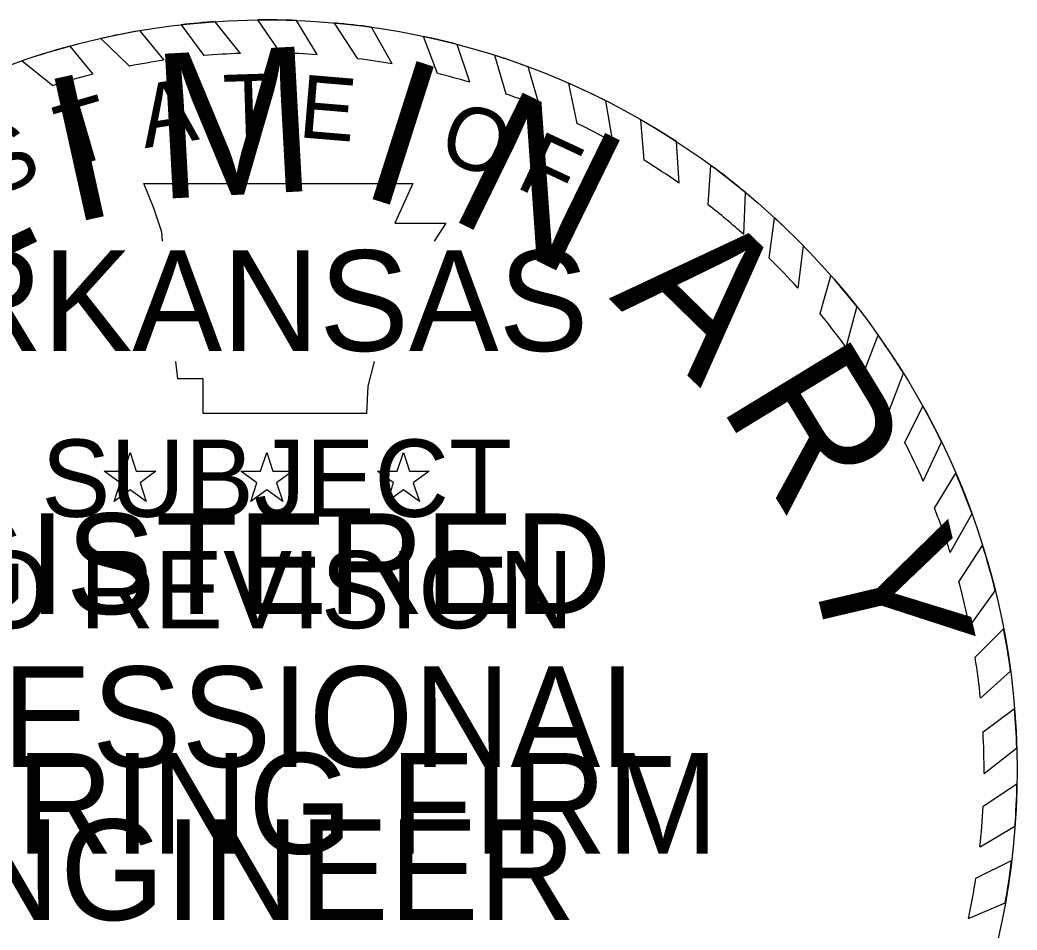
# Model space of a CAD drawing. Extents: x 1366406 to 1373462, y 376856 to 381998.
# Drawn here: x 1370744.8 to 1370868.7, y 379361.8 to 379474.9 of the extents above; entities that cross this region are included whole.
import ezdxf

# ---------------------------------------------------------------- set-up
doc = ezdxf.new("R2010")
doc.units = 0
for name, color, linetype in [('STAMP_PE_SEAL-INFO', 7, 'Continuous'), ('STAMP_PE_TXT', 7, 'Continuous'), ('STAMP_PRELIMINARY', 7, 'Continuous')]:
    doc.layers.add(name, color=color, linetype=linetype)

msp = doc.modelspace()

# ---------------------------------------------------------------- linework, layer by layer
at = {"layer": 'STAMP_PE_SEAL-INFO'}
for p, q in [((1370777.19, 379470.77), (1370774.4, 379474.87)), ((1370777.19, 379470.77), (1370774.4, 379474.87)), ((1370781.77, 379470.56), (1370779.19, 379474.8)), ((1370781.77, 379470.56), (1370779.19, 379474.8)), ((1370764.86, 379474.26), (1370767.67, 379470.44)), ((1370764.86, 379474.26), (1370767.67, 379470.44)), ((1370772.21, 379470.72), (1370769.09, 379474.65)), ((1370772.21, 379470.72), (1370769.09, 379474.65)), ((1370786.82, 379470.06), (1370783.9, 379474.49)), ((1370786.82, 379470.06), (1370783.9, 379474.49)), ((1370791.08, 379469.41), (1370788.51, 379473.96)), ((1370791.08, 379469.41), (1370788.51, 379473.96)), ((1370754.88, 379472.57), (1370758.43, 379469.13)), ((1370754.88, 379472.57), (1370758.43, 379469.13)), ((1370759.7, 379473.53), (1370762.69, 379469.86)), ((1370759.7, 379473.53), (1370762.69, 379469.86)), ((1370796.71, 379468.22), (1370794.97, 379472.82)), ((1370796.71, 379468.22), (1370794.97, 379472.82)), ((1370751, 379471.6), (1370753.88, 379468.12)), ((1370751, 379471.6), (1370753.88, 379468.12)), ((1370800.72, 379467.14), (1370799.13, 379471.83)), ((1370800.72, 379467.14), (1370799.13, 379471.83)), ((1370805.24, 379465.67), (1370803.83, 379470.46)), ((1370805.24, 379465.67), (1370803.83, 379470.46)), ((1370745.09, 379469.78), (1370748.89, 379466.72)), ((1370745.09, 379469.78), (1370748.89, 379466.72)), ((1370809.42, 379464.07), (1370807.98, 379469.03)), ((1370809.42, 379464.07), (1370807.98, 379469.03)), ((1370814.04, 379462.02), (1370813.01, 379466.99)), ((1370814.04, 379462.02), (1370813.01, 379466.99)), ((1370818.49, 379459.72), (1370817.62, 379464.81)), ((1370818.49, 379459.72), (1370817.62, 379464.81)), ((1370822.37, 379457.46), (1370821.97, 379462.46)), ((1370822.37, 379457.46), (1370821.97, 379462.46)), ((1370826.72, 379454.59), (1370826.4, 379459.74)), ((1370826.72, 379454.59), (1370826.4, 379459.74)), ((1370830.32, 379451.92), (1370830.66, 379456.8)), ((1370830.32, 379451.92), (1370830.66, 379456.8)), ((1370760.22, 379454.56), (1370793.66, 379454.56)), ((1370761.44, 379451.49), (1370760.22, 379454.56)), ((1370760.22, 379454.56), (1370793.66, 379454.56)), ((1370761.44, 379451.49), (1370760.22, 379454.56)), ((1370793.66, 379454.56), (1370791.41, 379449.64)), ((1370793.66, 379454.56), (1370791.41, 379449.64)), ((1370834.79, 379448.2), (1370834.98, 379453.43)), ((1370834.79, 379448.2), (1370834.98, 379453.43)), ((1370762.47, 379448.51), (1370761.44, 379451.49)), ((1370762.47, 379448.51), (1370761.44, 379451.49)), ((1370837.91, 379445.28), (1370838.6, 379450.26)), ((1370837.91, 379445.28), (1370838.6, 379450.26)), ((1370791.41, 379449.64), (1370797.74, 379449.64)), ((1370791.41, 379449.64), (1370797.74, 379449.64)), ((1370797.74, 379449.64), (1370796.29, 379447.37)), ((1370797.74, 379449.64), (1370796.29, 379447.37)), ((1370762.55, 379447.37), (1370762.47, 379448.51)), ((1370762.55, 379447.37), (1370762.47, 379448.51)), ((1370841.5, 379441.54), (1370842.17, 379446.8)), ((1370841.5, 379441.54), (1370842.17, 379446.8)), ((1370844.24, 379438.38), (1370845.6, 379443.09)), ((1370844.24, 379438.38), (1370845.6, 379443.09)), ((1370847.48, 379434.21), (1370848.83, 379439.2)), ((1370847.48, 379434.21), (1370848.83, 379439.2)), ((1370849.68, 379431.06), (1370851.46, 379435.69)), ((1370849.68, 379431.06), (1370851.46, 379435.69)), ((1370764.46, 379430.28), (1370764.2, 379432.45)), ((1370764.46, 379430.28), (1370764.2, 379432.45)), ((1370788.83, 379432.45), (1370788.05, 379429.35)), ((1370788.83, 379432.45), (1370788.05, 379429.35)), ((1370767.6, 379430.28), (1370764.46, 379430.28)), ((1370767.6, 379430.28), (1370764.46, 379430.28)), ((1370767.6, 379425.97), (1370767.6, 379430.28)), ((1370767.6, 379425.97), (1370767.6, 379430.28)), ((1370852.76, 379426.08), (1370854.59, 379431)), ((1370852.76, 379426.08), (1370854.59, 379431)), ((1370788.05, 379429.35), (1370787.9, 379425.97)), ((1370788.05, 379429.35), (1370787.9, 379425.97)), ((1370854.76, 379422.42), (1370857.02, 379426.86)), ((1370854.76, 379422.42), (1370857.02, 379426.86)), ((1370787.9, 379425.97), (1370767.6, 379425.97)), ((1370787.9, 379425.97), (1370767.6, 379425.97)), ((1370857.06, 379417.58), (1370859.33, 379422.43)), ((1370857.06, 379417.58), (1370859.33, 379422.43)), ((1370858.47, 379414.21), (1370861.11, 379418.54)), ((1370858.47, 379414.21), (1370861.11, 379418.54)), ((1370860.42, 379408.72), (1370863.12, 379413.46)), ((1370860.42, 379408.72), (1370863.12, 379413.46)), ((1370861.49, 379405.07), (1370864.43, 379409.59)), ((1370861.49, 379405.07), (1370864.43, 379409.59)), ((1370862.82, 379399.49), (1370866.01, 379403.95)), ((1370862.82, 379399.49), (1370866.01, 379403.95)), ((1370863.52, 379395.68), (1370867.05, 379399.21)), ((1370863.52, 379395.68), (1370867.05, 379399.21)), ((1370864.18, 379390.59), (1370867.9, 379393.95)), ((1370864.18, 379390.59), (1370867.9, 379393.95)), ((1370864.5, 379386.41), (1370868.4, 379389.33)), ((1370864.5, 379386.41), (1370868.4, 379389.33)), ((1370864.63, 379381.23), (1370868.68, 379384.45)), ((1370864.63, 379381.23), (1370868.68, 379384.45)), ((1370864.52, 379377.18), (1370868.7, 379379.95)), ((1370864.52, 379377.18), (1370868.7, 379379.95)), ((1370864.12, 379372.12), (1370868.46, 379374.68)), ((1370864.12, 379372.12), (1370868.46, 379374.68)), ((1370863.61, 379368.23), (1370868.04, 379370.43)), ((1370863.61, 379368.23), (1370868.04, 379370.43)), ((1370862.7, 379363.23), (1370867.25, 379365.19)), ((1370862.7, 379363.23), (1370867.25, 379365.19))]:
    msp.add_line(p, q, dxfattribs=at)
for radius, start, end in [(93.23, 87.7298, 90.6707), (93.23, 87.7298, 90.6707), (93.23, 93.9381, 96.5517), (93.23, 93.9381, 96.5517), (93.23, 81.9732, 84.8236), (93.23, 81.9732, 84.8236), (93.23, 99.7525, 102.7765), (93.23, 99.7525, 102.7765), (93.23, 75.3125, 77.9426), (93.23, 75.3125, 77.9426), (93.23, 105.2339, 109.0352), (93.23, 105.2339, 109.0352), (89.13, 98.258, 101.0329), (89.13, 98.258, 101.0329), (89.13, 92.1102, 95.0367), (89.13, 92.1102, 95.0367), (89.13, 85.9628, 88.9097), (89.13, 85.9628, 88.9097), (89.13, 79.9264, 82.696), (89.13, 79.9264, 82.696), (93.23, 69.6061, 72.3058), (93.23, 69.6061, 72.3058), (89.13, 104.0352, 107.3615), (89.13, 104.0352, 107.3615), (89.13, 73.5575, 76.2314), (89.13, 73.5575, 76.2314), (93.23, 63.1329, 66.2704), (93.23, 63.1329, 66.2704), (89.13, 67.6248, 70.504), (89.13, 67.6248, 70.504), (93.23, 56.9003, 60.0942), (93.23, 56.9003, 60.0942), (89.13, 61.1558, 64.3784), (89.13, 61.1558, 64.3784), (89.13, 54.9238, 58.2702), (89.13, 54.9238, 58.2702), (93.23, 50.3492, 53.7159), (93.23, 50.3492, 53.7159), (89.13, 48.3016, 52.0395), (89.13, 48.3016, 52.0395), (93.23, 44.3405, 47.3929), (93.23, 44.3405, 47.3929), (89.13, 42.2212, 45.5512), (89.13, 42.2212, 45.5512), (93.23, 38.1247, 41.2316), (93.23, 38.1247, 41.2316), (89.13, 36.135, 39.5311), (89.13, 36.135, 39.5311), (93.23, 31.9614, 35.4294), (93.23, 31.9614, 35.4294), (89.13, 29.9032, 33.6645), (89.13, 29.9032, 33.6645), (93.23, 25.9391, 29.0125), (93.23, 25.9391, 29.0125), (89.13, 23.7732, 27.2211), (89.13, 23.7732, 27.2211), (93.23, 19.9538, 23.3141), (93.23, 19.9538, 23.3141), (89.13, 17.6802, 21.4251), (89.13, 17.6802, 21.4251), (93.23, 13.8421, 17.4447), (93.23, 13.8421, 17.4447), (89.13, 11.5444, 15.2364), (89.13, 11.5444, 15.2364), (93.23, 7.5852, 10.8621), (93.23, 7.5852, 10.8621), (89.13, 5.7599, 9.0606), (89.13, 5.7599, 9.0606), (93.23, 1.7215, 4.7268), (93.23, 1.7215, 4.7268), (89.13, 359.7329, 3.0639), (89.13, 359.7329, 3.0639), (93.23, 355.7156, 358.9569), (93.23, 355.7156, 358.9569), (89.13, 353.8632, 357.1274), (89.13, 353.8632, 357.1274), (93.23, 349.8305, 353.0885), (93.23, 349.8305, 353.0885), (89.13, 348.0778, 351.3435), (89.13, 348.0778, 351.3435)]:
    msp.add_arc((1370775.49, 379381.65), radius, start, end, dxfattribs=at)
at = {"layer": 'STAMP_PE_TXT'}
for p, q in [((1370757.76, 379418.8), (1370758.51, 379421.13)), ((1370757.76, 379418.8), (1370758.51, 379421.13)), ((1370758.51, 379421.13), (1370759.27, 379418.8)), ((1370758.51, 379421.13), (1370759.27, 379418.8)), ((1370774.73, 379418.8), (1370775.49, 379421.13)), ((1370774.73, 379418.8), (1370775.49, 379421.13)), ((1370775.49, 379421.13), (1370776.25, 379418.8)), ((1370775.49, 379421.13), (1370776.25, 379418.8)), ((1370791.71, 379418.8), (1370792.47, 379421.13)), ((1370791.71, 379418.8), (1370792.47, 379421.13)), ((1370792.47, 379421.13), (1370793.23, 379418.8)), ((1370792.47, 379421.13), (1370793.23, 379418.8)), ((1370757.29, 379417.36), (1370755.3, 379418.8)), ((1370755.3, 379418.8), (1370757.76, 379418.8)), ((1370757.29, 379417.36), (1370755.3, 379418.8)), ((1370755.3, 379418.8), (1370757.76, 379418.8)), ((1370759.27, 379418.8), (1370761.72, 379418.8)), ((1370759.27, 379418.8), (1370761.72, 379418.8)), ((1370761.72, 379418.8), (1370759.74, 379417.36)), ((1370761.72, 379418.8), (1370759.74, 379417.36)), ((1370774.27, 379417.36), (1370772.28, 379418.8)), ((1370772.28, 379418.8), (1370774.73, 379418.8)), ((1370774.27, 379417.36), (1370772.28, 379418.8)), ((1370772.28, 379418.8), (1370774.73, 379418.8)), ((1370776.25, 379418.8), (1370778.7, 379418.8)), ((1370776.25, 379418.8), (1370778.7, 379418.8)), ((1370778.7, 379418.8), (1370776.72, 379417.36)), ((1370778.7, 379418.8), (1370776.72, 379417.36)), ((1370791.25, 379417.36), (1370789.26, 379418.8)), ((1370789.26, 379418.8), (1370791.71, 379418.8)), ((1370791.25, 379417.36), (1370789.26, 379418.8)), ((1370789.26, 379418.8), (1370791.71, 379418.8)), ((1370793.23, 379418.8), (1370795.68, 379418.8)), ((1370793.23, 379418.8), (1370795.68, 379418.8)), ((1370795.68, 379418.8), (1370793.7, 379417.36)), ((1370795.68, 379418.8), (1370793.7, 379417.36)), ((1370756.53, 379415.03), (1370757.29, 379417.36)), ((1370756.53, 379415.03), (1370757.29, 379417.36)), ((1370759.74, 379417.36), (1370760.5, 379415.03)), ((1370759.74, 379417.36), (1370760.5, 379415.03)), ((1370773.51, 379415.03), (1370774.27, 379417.36)), ((1370773.51, 379415.03), (1370774.27, 379417.36)), ((1370776.72, 379417.36), (1370777.48, 379415.03)), ((1370776.72, 379417.36), (1370777.48, 379415.03)), ((1370790.49, 379415.03), (1370791.25, 379417.36)), ((1370790.49, 379415.03), (1370791.25, 379417.36)), ((1370793.7, 379417.36), (1370794.46, 379415.03)), ((1370793.7, 379417.36), (1370794.46, 379415.03)), ((1370758.51, 379416.47), (1370756.53, 379415.03)), ((1370758.51, 379416.47), (1370756.53, 379415.03)), ((1370760.5, 379415.03), (1370758.51, 379416.47)), ((1370760.5, 379415.03), (1370758.51, 379416.47)), ((1370775.49, 379416.47), (1370773.51, 379415.03)), ((1370775.49, 379416.47), (1370773.51, 379415.03)), ((1370777.48, 379415.03), (1370775.49, 379416.47)), ((1370777.48, 379415.03), (1370775.49, 379416.47)), ((1370792.47, 379416.47), (1370790.49, 379415.03)), ((1370792.47, 379416.47), (1370790.49, 379415.03)), ((1370794.46, 379415.03), (1370792.47, 379416.47)), ((1370794.46, 379415.03), (1370792.47, 379416.47))]:
    msp.add_line(p, q, dxfattribs=at)
at = {"layer": 'STAMP_PRELIMINARY'}
msp.add_circle((1370775.49, 379381.65), 93.23, dxfattribs=at)
msp.add_circle((1370775.49, 379381.65), 93.23, dxfattribs=at)

# ---------------------------------------------------------------- texts
at = {"layer": 'STAMP_PE_TXT'}
for s, rotation, p in [('T', 1.8248, (1370770.2, 379460.23)), ('T', 1.8248, (1370770.2, 379460.23)), ('E', 355.2002, (1370779.3, 379460.32)), ('E', 355.2002, (1370779.3, 379460.32)), ('A', 9.0679, (1370760.33, 379458.93)), ('A', 9.0679, (1370760.33, 379458.93)), ('T', 16.311, (1370750.71, 379456.41)), ('T', 16.311, (1370750.71, 379456.41)), ('O', 342.2506, (1370796.56, 379457.55)), ('O', 342.2506, (1370796.56, 379457.55)), ('S', 23.5541, (1370741.48, 379452.68)), ('S', 23.5541, (1370741.48, 379452.68)), ('F', 335.0075, (1370806.22, 379454.17)), ('F', 335.0075, (1370806.22, 379454.17))]:
    msp.add_text(s, height=7.81, rotation=rotation, dxfattribs=at).set_placement(p)
for s, p in [('ARKANSAS', (1370724.42, 379433.75)), ('ARKANSAS', (1370724.42, 379433.75)), ('REGISTERED', (1370709.66, 379401.06)), ('REGISTERED', (1370709.66, 379401.06)), ('PROFESSIONAL', (1370696.18, 379382.04)), ('PROFESSIONAL', (1370696.18, 379382.04)), ('ENGINEER', (1370726.58, 379363.03)), ('ENGINEER', (1370726.58, 379363.03))]:
    msp.add_text(s, height=12.5, dxfattribs=at).set_placement(p)
at = {"layer": 'STAMP_PRELIMINARY'}
for s, rotation, p in [('M', 3.1074, (1370761.85, 379452.6)), ('M', 3.1074, (1370761.85, 379452.6)), ('I', 342.3164, (1370786.52, 379453.28)), ('I', 342.3164, (1370786.52, 379453.28)), ('I', 12.5248, (1370750.87, 379449.51)), ('I', 12.5248, (1370750.87, 379449.51)), ('N', 333.9382, (1370797.6, 379450.54)), ('N', 333.9382, (1370797.6, 379450.54)), ('L', 25.513, (1370735.58, 379441.92)), ('L', 25.513, (1370735.58, 379441.92)), ('A', 315.6579, (1370817.94, 379440.28)), ('A', 315.6579, (1370817.94, 379440.28)), ('R', 301.3831, (1370831.62, 379427.14)), ('R', 301.3831, (1370831.62, 379427.14)), ('Y', 283.2593, (1370842.51, 379409.28)), ('Y', 283.2593, (1370842.51, 379409.28))]:
    msp.add_text(s, height=18, rotation=rotation, dxfattribs=at).set_placement(p)
for s, height, p in [('SUBJECT', 9.6, (1370747.49, 379413.14)), ('SUBJECT', 9.6, (1370747.49, 379413.14)), ('TO REVISION', 9.6, (1370730.85, 379399.29)), ('TO REVISION', 9.6, (1370730.85, 379399.29)), ('PICKERING FIRM', 12.5, (1370694.22, 379371.28)), ('PICKERING FIRM', 12.5, (1370694.22, 379371.28))]:
    msp.add_text(s, height=height, dxfattribs=at).set_placement(p)

doc.saveas('drawing.dxf')
